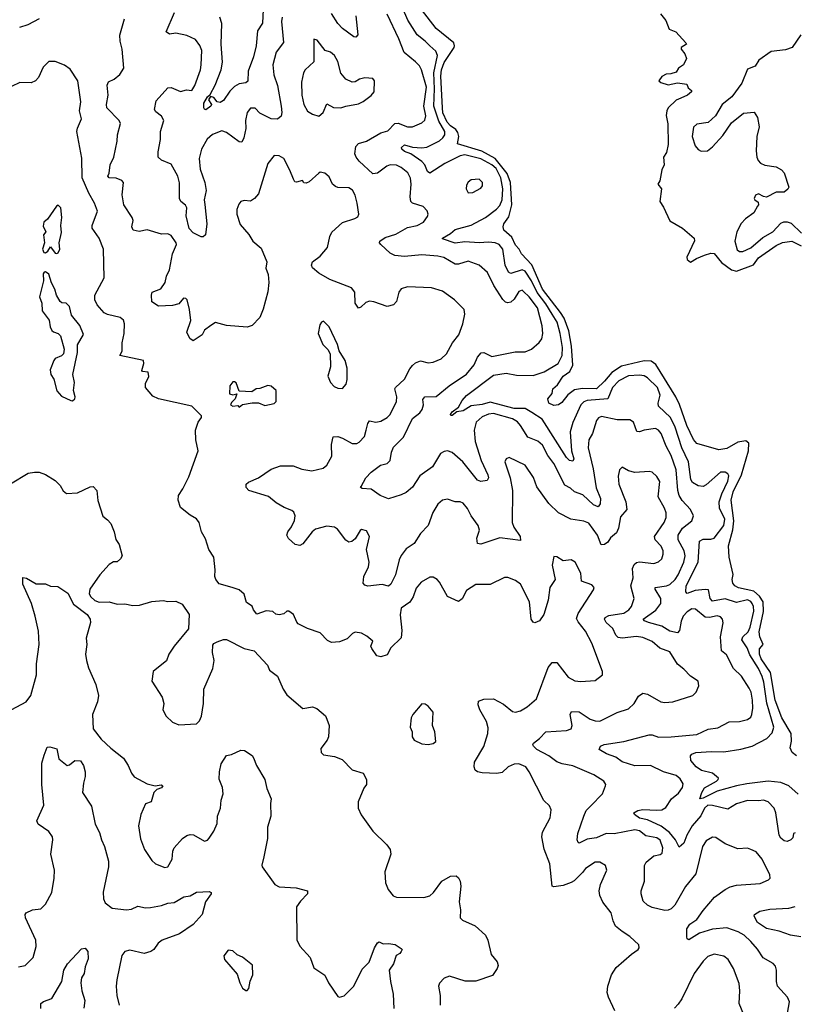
# Model space of a CAD drawing. Extents: x 2199565 to 2323334, y 894172 to 1018966.
# Tile 338 of 440: x 2309282 to 2314160, y 946690 to 952890. Entities that reach past the tile are written whole.
import ezdxf

# ---------------------------------------------------------------- set-up
doc = ezdxf.new("R2010")
doc.units = 0

msp = doc.modelspace()

# ---------------------------------------------------------------- linework, layer by layer
at = {"layer": '0CON10XD'}
for points in [[(2310934.7, 952905), (2310931.3, 952878.7), (2310943.9, 952746.1), (2310897.3, 952685), (2310876.2, 952605), (2310882.5, 952542.5), (2310904.7, 952474.7), (2310928, 952345), (2310932.5, 952305), (2310927.4, 952282.6), (2310906.2, 952263.8), (2310865, 952265.8), (2310795, 952301.9), (2310765, 952332.9), (2310735, 952333.1), (2310713.5, 952305), (2310704.7, 952255.3), (2310706.2, 952205), (2310694.3, 952145.7), (2310680.7, 952119.3), (2310665, 952121.2), (2310585, 952178.8), (2310555, 952190.7), (2310495, 952167.6), (2310463.4, 952136.6), (2310426.7, 952075), (2310412.8, 952015), (2310417.9, 951947.9), (2310447.3, 951865), (2310456.5, 951815), (2310444.6, 951755), (2310447.3, 951727.3), (2310461.1, 951605), (2310451.2, 951535), (2310437.9, 951522.1), (2310425, 951522.5), (2310375, 951548.5), (2310350, 951575), (2310330.9, 951655), (2310335.3, 951705), (2310325, 951722.7), (2310295.6, 951745), (2310288.2, 951765), (2310287.7, 951862.3), (2310278.5, 951905), (2310235, 951980), (2310175, 952005.6), (2310154.3, 952025), (2310153, 952057), (2310168.5, 952135), (2310167.8, 952185), (2310188.6, 952255), (2310175, 952282.5), (2310139.3, 952309.3), (2310131.4, 952325), (2310140.3, 952379.7), (2310215, 952461.2), (2310235, 952462.5), (2310295, 952438.5), (2310332.4, 952447.6), (2310365.7, 952445), (2310385.2, 952474.8), (2310420.8, 952575), (2310425.4, 952605), (2310429.5, 952695), (2310416.9, 952726.9), (2310388.6, 952765), (2310335, 952790.5), (2310265, 952804), (2310225, 952798.8), (2310205, 952812.5), (2310257.5, 952935)], [(2310815.4, 952955), (2310811.7, 952868.3), (2310779.8, 952820.2), (2310770.4, 952725), (2310753.8, 952655), (2310721.4, 952565), (2310717.8, 952502.2), (2310705, 952492.9), (2310665, 952485.5), (2310635, 952468.9), (2310605, 952440), (2310565, 952382), (2310545, 952369.2), (2310525, 952372), (2310505, 952400.6), (2310483.8, 952406.2), (2310470.8, 952385), (2310490, 952355), (2310486, 952345), (2310455, 952322), (2310445.9, 952325.9), (2310440.8, 952335), (2310442, 952365), (2310465, 952403.8), (2310481.3, 952418.7), (2310512.7, 952477.3), (2310550.4, 952575), (2310558.5, 952621.5), (2310550.6, 952735), (2310554, 952865), (2310542.3, 952905)], [(2311399.5, 952915), (2311411.4, 952795), (2311399.1, 952780.9), (2311385, 952781.4), (2311314.4, 952835), (2311285, 952865.5), (2311245, 952928.1)], [(2312573, 950963), (2312542.2, 951075), (2312489.7, 951145), (2312455, 951179.5), (2312445, 951186.5), (2312425, 951179.4), (2312395, 951130.8), (2312375, 951111.4), (2312355, 951106.9), (2312341.4, 951111.4), (2312325, 951127.5), (2312267.3, 951217.3), (2312228.5, 951298.5), (2312175, 951343.3), (2312105, 951368.5), (2312045, 951351.1), (2312025, 951351.1), (2311951.8, 951391.8), (2311915, 951400.9), (2311815, 951410), (2311705, 951399.6), (2311645, 951406.2), (2311615, 951420), (2311556, 951475), (2311548, 951485), (2311550, 951495), (2311582.4, 951517.6), (2311651.3, 951538.7), (2311725, 951581.8), (2311785.3, 951594.7), (2311824.2, 951615), (2311850.3, 951649.7), (2311853.1, 951665), (2311847.3, 951687.3), (2311823.4, 951713.4), (2311755.6, 951735.6), (2311745.6, 951745.6), (2311740, 951775), (2311748.1, 951855), (2311742.7, 951892.7), (2311725.4, 951925), (2311685, 951958.8), (2311655, 951974.6), (2311615, 951975.4), (2311593, 951967), (2311535, 951924.4), (2311505, 951919.4), (2311419.4, 951999.4), (2311400, 952025), (2311393.2, 952045), (2311398.9, 952091.1), (2311415, 952110.8), (2311465, 952124.5), (2311555, 952177.1), (2311600.3, 952189.7), (2311645, 952237.1), (2311665, 952239.1), (2311725, 952215.5), (2311754.5, 952215.5), (2311815, 952241.4), (2311832.1, 952257.9), (2311838.5, 952285), (2311826.7, 952345), (2311843.8, 952465), (2311812.7, 952575), (2311799.3, 952599.3), (2311774.7, 952624.7), (2311702.8, 952682.8), (2311669, 952769), (2311595.4, 952925)], [(2314183.1, 948013.1), (2314125, 948066.5), (2314075, 948087.7), (2313995.3, 948095.3), (2313860.6, 948079.4), (2313795, 948065.3), (2313675, 948031.6), (2313585, 947987.3), (2313565, 947984), (2313578.2, 948025), (2313595, 948053.6), (2313668.8, 948095), (2313681.2, 948105), (2313682, 948115), (2313645, 948146.4), (2313575, 948163.3), (2313541.4, 948185), (2313508.8, 948225), (2313506, 948255), (2313513.9, 948266.1), (2313540, 948275), (2313638.6, 948281.4), (2313715, 948279.7), (2313822.7, 948297.3), (2313895, 948316.4), (2313985.9, 948364.1), (2314020.6, 948399.4), (2314030.8, 948435), (2313986, 948586), (2313968.2, 948718.2), (2313957.5, 948755), (2313935, 948805.8), (2313880.6, 948890.6), (2313863, 948935), (2313828.4, 948985), (2313834.6, 949005), (2313869.2, 949035), (2313881.9, 949065), (2313905.2, 949165), (2313903.8, 949195), (2313895.3, 949215), (2313885, 949227.2), (2313865, 949236.1), (2313795, 949220.8), (2313725, 949244.1), (2313645, 949228.1), (2313629.7, 949245), (2313619.2, 949299.1), (2313597.8, 949302.3), (2313535, 949295.2), (2313485, 949276.5), (2313476.9, 949286.9), (2313479.7, 949325), (2313553.6, 949475), (2313563.2, 949606.8), (2313585, 949620), (2313635, 949618.4), (2313655, 949626.2), (2313715, 949705.7), (2313723.1, 949745), (2313689.4, 949815), (2313686.5, 949855), (2313702.6, 949905), (2313741.9, 949985), (2313747.4, 950017.4), (2313740.8, 950030.8), (2313725, 950040.5), (2313695, 950041.2), (2313605, 949961.2), (2313585, 949951.1), (2313555, 949954), (2313518.5, 949975), (2313508.4, 949995), (2313493.3, 950105), (2313450.8, 950195), (2313410, 950325), (2313380, 950385), (2313305, 950455.8), (2313302.2, 950475), (2313315.3, 950525), (2313298, 950575), (2313235, 950635.4), (2313215, 950646.7), (2313185, 950652.4), (2313115, 950647.5), (2313055.4, 950615), (2313015.8, 950575), (2312985, 950502.7), (2312855, 950492.5), (2312835, 950484.6), (2312814.6, 950465), (2312765, 950354.2), (2312748.8, 950295), (2312756.7, 950175), (2312770.9, 950125), (2312765, 950109.2), (2312745, 950114.7), (2312725, 950134), (2312571.5, 950375), (2312505.9, 950415.9), (2312465, 950441.4), (2312395, 950441.7), (2312245, 950482.3), (2312195, 950467.3), (2312125, 950459.3), (2312075, 950428.1), (2312035, 950421.4), (2312005, 950397.1), (2311996.7, 950396.7), (2311994.6, 950405), (2312005, 950421.1), (2312045, 950451.2), (2312067.4, 950492.6), (2312096, 950524), (2312265, 950652.7), (2312345, 950664), (2312411.2, 950651.2), (2312515, 950649.3), (2312585, 950671.8), (2312672.5, 950725), (2312698, 950775), (2312699.2, 950825), (2312684.9, 950914.9), (2312665.4, 950985), (2312635, 951035.2), (2312595, 951100.6), (2312541.2, 951171.2), (2312504, 951246), (2312465, 951305.8), (2312445, 951315.2), (2312375, 951291.8), (2312361, 951301), (2312340, 951345), (2312325.2, 951445), (2312302, 951475), (2312275.5, 951485.5), (2312235, 951488.8), (2312175, 951484.4), (2312085, 951491.1), (2312025, 951483.7), (2311945, 951510), (2311943.8, 951515), (2311995, 951544.3), (2312025, 951569.6), (2312125, 951595.3), (2312215, 951645.3), (2312285, 951696.8), (2312305, 951719.2), (2312320.9, 951755), (2312323.7, 951825), (2312311.4, 951895), (2312282.3, 951952.3), (2312255, 951976.6), (2312185, 952013.1), (2312085, 952039.7), (2312055, 952033), (2311958.9, 951985), (2311865, 951923.9), (2311849.1, 951935), (2311833.1, 951975), (2311815, 951997.1), (2311745, 952045.3), (2311705, 952059.4), (2311687.9, 952075), (2311686.2, 952085), (2311705, 952102.6), (2311755, 952088.3), (2311815, 952084), (2311845, 952088.1), (2311925, 952126.3), (2311946.4, 952145), (2311958.3, 952165), (2311959.6, 952185), (2311920.8, 952250.8), (2311888.9, 952345), (2311894.5, 952455), (2311890.4, 952555), (2311913, 952665), (2311901.7, 952691.7), (2311864.5, 952725), (2311835.7, 952755.7), (2311784.3, 952794.3), (2311726, 952886), (2311692.2, 952965)], [(2314172.5, 948255), (2314146.4, 948276.4), (2314133.3, 948305), (2314142.9, 948347.1), (2314140.5, 948395), (2314080.9, 948495), (2314039.1, 948605), (2314010.2, 948780.2), (2313951.5, 948865), (2313940.5, 948895), (2313941.4, 948928.6), (2313964.3, 948955), (2313943.6, 949003.6), (2313938.7, 949035), (2313965.4, 949164.6), (2313963.3, 949225), (2313940.7, 949260.7), (2313905, 949291.1), (2313807.5, 949312.5), (2313786.2, 949325), (2313772.5, 949342.5), (2313768, 949365), (2313773.9, 949396.1), (2313750, 949505), (2313746.2, 949576.2), (2313771.8, 949678.2), (2313779.3, 949735), (2313761.6, 949865), (2313775, 949916.2), (2313826.5, 950025), (2313871, 950175), (2313873.6, 950223.6), (2313855, 950238.4), (2313805, 950229.5), (2313735, 950190), (2313685, 950181.4), (2313545, 950220.9), (2313525, 950245.6), (2313483.4, 950335), (2313436.8, 950466.8), (2313413.2, 950515), (2313288.7, 950718.7), (2313259.2, 950739.2), (2313215, 950741.5), (2313071.1, 950708.9), (2313011.5, 950668.5), (2312965, 950613.2), (2312913.7, 950566.3), (2312825, 950568.4), (2312775, 950559), (2312733, 950527), (2312695, 950478.9), (2312675, 950464.2), (2312645, 950460), (2312615, 950474.4), (2312608.3, 950501.7), (2312634.2, 950535.8), (2312638.5, 950565), (2312668.5, 950591.5), (2312704.2, 950645), (2312745.5, 950674.5), (2312764.4, 950715), (2312756.7, 950835), (2312740.3, 950930.3), (2312710.6, 951010.6), (2312686.7, 951046.7), (2312575, 951192.4), (2312506.8, 951346.8), (2312441.9, 951415), (2312427.5, 951445), (2312405, 951469.2), (2312381.6, 951521.6), (2312330, 951565), (2312326.7, 951585), (2312331.4, 951605), (2312361.5, 951648.5), (2312380, 951725), (2312372.8, 951865), (2312351.7, 951921.7), (2312276, 952016), (2312192.8, 952062.8), (2312039.2, 952109.2), (2312048.2, 952155), (2312040, 952180), (2312028.1, 952198.1), (2311995, 952220.7), (2311973.3, 952245), (2311945.9, 952304.1), (2311944, 952335), (2311934.5, 952535), (2311939, 952575), (2311955, 952619.6), (2312016.9, 952715), (2312020.6, 952725), (2312015.6, 952745), (2311905, 952834.7), (2311812.5, 952955)], [(2313316.7, 952926.7), (2313350, 952885), (2313370.7, 952830.7), (2313413, 952813), (2313477.5, 952745), (2313480, 952735), (2313447.5, 952715), (2313447.5, 952705), (2313470, 952675), (2313480, 952645), (2313462.5, 952605), (2313430, 952585), (2313415, 952560), (2313381.7, 952548.3), (2313353, 952547), (2313325, 952532.5), (2313307.5, 952505), (2313320, 952495), (2313365, 952480), (2313425, 952492.5), (2313483, 952483), (2313491.7, 952461.7), (2313512.5, 952445), (2313512.5, 952435), (2313486.7, 952415), (2313445, 952395.8), (2313415, 952382.9), (2313365.5, 952334.5), (2313356.9, 952315), (2313353.2, 952286.8), (2313363.3, 952235), (2313365.8, 952104.2), (2313355.8, 952054.2), (2313336.2, 952025), (2313341.2, 951975), (2313326.2, 951945), (2313312.5, 951875), (2313300, 951855), (2313322.5, 951825), (2313312.5, 951745), (2313335, 951710), (2313375, 951622.5), (2313455, 951576.7), (2313530, 951515), (2313531.7, 951498.3), (2313482.5, 951395), (2313485, 951380), (2313506.4, 951363.6), (2313543, 951387), (2313595, 951406.7), (2313635, 951418.8), (2313655, 951418), (2313700.6, 951360.6), (2313765, 951315.4), (2313795, 951306), (2313902.6, 951347.4), (2313935, 951390.9), (2314045, 951468.4)], [(2309404.2, 952895), (2309332.6, 952857.4), (2309280.2, 952839.8)], [(2311635, 951094.5), (2311595, 951083.1), (2311512.6, 951112.6), (2311485, 951116.9), (2311460.6, 951109.4), (2311430.3, 951079.7), (2311415, 951073.8), (2311394.5, 951105), (2311391.4, 951175), (2311371.1, 951201.1), (2311235, 951253.3), (2311165, 951294.5), (2311126.7, 951326.7), (2311119.1, 951345), (2311125.6, 951365), (2311175, 951401.1), (2311220, 951455), (2311234.2, 951525), (2311247.6, 951552.4), (2311315, 951613.8), (2311392.5, 951637.5), (2311410.5, 951649.5), (2311417.5, 951665), (2311407.8, 951735), (2311395.4, 951785.4), (2311376.9, 951816.9), (2311355, 951830.6), (2311285, 951834.2), (2311270.3, 951840.3), (2311252, 951855), (2311230.3, 951900.3), (2311203.9, 951923.9), (2311175, 951928.8), (2311165, 951923.8), (2311105, 951870), (2311085, 951860), (2311071.7, 951861.7), (2311063, 951877), (2311025, 951866.7), (2311015, 951870), (2311005.6, 951885.6), (2310983.4, 951943.4), (2310945, 952016.2), (2310915, 952032), (2310885, 952033.8), (2310844.3, 951985), (2310785, 951794), (2310760.8, 951765), (2310735, 951747.1), (2310695, 951752.5), (2310675, 951746.2), (2310660.9, 951729.1), (2310650, 951695), (2310649.2, 951665), (2310669.5, 951599.5), (2310725, 951537.5), (2310750.8, 951495), (2310801.7, 951451.7), (2310837.8, 951365), (2310831.2, 951325), (2310845.6, 951285), (2310851.4, 951235), (2310845.5, 951175.5), (2310815, 951066.7), (2310793.1, 951015), (2310746.7, 950965), (2310715, 950953.8), (2310585, 950964.4), (2310515, 950984), (2310486.2, 950965), (2310446.2, 950935), (2310430, 950905), (2310375, 950867.5), (2310352.9, 950882.9), (2310333.4, 950923.4), (2310360.6, 950995), (2310352.2, 951065), (2310335.7, 951125), (2310327.9, 951135), (2310314, 951136), (2310285, 951100), (2310245, 951090), (2310157, 951087), (2310113.9, 951113.9), (2310111.2, 951155), (2310116.4, 951173.6), (2310171.2, 951195), (2310198.6, 951235), (2310207.1, 951275), (2310224.5, 951315), (2310243.9, 951416.1), (2310268.6, 951475), (2310267.1, 951485), (2310235, 951530.8), (2310215, 951540.8), (2310175, 951538.6), (2310085, 951567.8), (2310035, 951555.6), (2309995.6, 951565.6), (2309987.5, 951585), (2309995.7, 951625), (2309990.8, 951645), (2309938.2, 951725), (2309927.7, 951787.7), (2309935.6, 951865), (2309925, 951877.8), (2309888.9, 951891.1), (2309845, 951893.3), (2309836, 951905), (2309845.4, 951924.6), (2309851.6, 951975), (2309873.8, 952025), (2309896, 952125), (2309897.1, 952165), (2309915.7, 952235.7), (2309907.5, 952255), (2309831.5, 952335), (2309828.5, 952355), (2309838.5, 952415), (2309832.6, 952477.4), (2309842, 952498), (2309875.8, 952515), (2309912.9, 952545), (2309936.9, 952585), (2309928.1, 952705), (2309914.2, 952755), (2309912.3, 952792.3), (2309941.4, 952895)], [(2314200, 952795), (2314145.5, 952714.5), (2314105, 952699.2), (2314015, 952688.9), (2313937.1, 952635), (2313913.3, 952596.7), (2313865, 952578.1), (2313829.2, 952490.8), (2313766.7, 952403.3), (2313705.8, 952355), (2313664.4, 952285), (2313618, 952242), (2313545, 952231.4), (2313525, 952212.5), (2313515.7, 952154.3), (2313535, 952096), (2313555, 952072.5), (2313572.6, 952062.6), (2313612.5, 952065), (2313645, 952088.6), (2313710.2, 952159.8), (2313765, 952241.2), (2313838.8, 952301.2), (2313907, 952307), (2313928.8, 952275), (2313938, 952215), (2313924.3, 952155), (2313920, 952065), (2313924, 952025), (2313933.1, 952003.1), (2313947, 951987), (2313973.6, 951973.6), (2314045, 951964.4), (2314078.8, 951945), (2314096.7, 951925), (2314124.3, 951835), (2314118.1, 951821.9), (2314095, 951803.3), (2314045, 951804), (2313985, 951773.3), (2313965, 951776.2), (2313935, 951794.2), (2313916, 951785), (2313908, 951765), (2313911.2, 951755), (2313931.2, 951741.2), (2313933.8, 951725), (2313928.8, 951715), (2313905.4, 951674.6), (2313852.5, 951635), (2313825, 951605.8), (2313798.8, 951555), (2313784.6, 951495), (2313799.8, 951439.8), (2313815, 951430.9), (2313835, 951429.6), (2313885, 951454), (2313961.5, 951518.5), (2314023.6, 951555), (2314075, 951609.1), (2314093, 951617), (2314115, 951617.1), (2314139, 951609), (2314204.9, 951544.9)], [(2311165, 952282.5), (2311193.6, 952306.4), (2311215, 952360), (2311257.7, 952337.7), (2311305, 952334.2), (2311335, 952346), (2311415, 952360.8), (2311443.8, 952375), (2311495, 952412), (2311513.8, 952435), (2311516.7, 952505), (2311505, 952518.8), (2311455, 952524.2), (2311422.5, 952515), (2311395, 952498.8), (2311375, 952496), (2311335, 952515.7), (2311304, 952554), (2311285, 952626.2), (2311265, 952664), (2311240, 952685), (2311205, 952695.8), (2311155, 952760), (2311135, 952767.5), (2311134.3, 952625), (2311079.4, 952575), (2311068.5, 952555), (2311056.8, 952496.8), (2311058.8, 952415), (2311071.4, 952355), (2311094.6, 952314.6), (2311125, 952294.4), (2311165, 952282.5)], [(2313029.5, 946649.5), (2312988.8, 946735), (2312981.2, 946765), (2312986.2, 946805), (2313009.2, 946875), (2313038.3, 946921.7), (2313133.6, 947006.4), (2313176.2, 947035), (2313182, 947045), (2313180.8, 947065), (2313125, 947117.5), (2313075, 947148.1), (2313033, 947183), (2313018.6, 947215), (2313007.4, 947267.4), (2312955, 947333.8), (2312935.7, 947375), (2312930.8, 947405), (2312939.2, 947445), (2312979.2, 947535), (2312971.2, 947565), (2312935, 947585.7), (2312905, 947585.8), (2312845, 947546), (2312825, 947520), (2312772.8, 947467.2), (2312755, 947456.9), (2312705, 947439.5), (2312645, 947430.8), (2312634, 947435), (2312621.1, 947575), (2312585, 947666.2), (2312569.3, 947745), (2312574.7, 947775.3), (2312621.4, 947865), (2312629.2, 947915), (2312619.1, 947939.1), (2312583.5, 947973.5), (2312490.6, 948155), (2312469.2, 948185), (2312425, 948204.4), (2312395, 948202.5), (2312358.6, 948185), (2312320.4, 948149.6), (2312287, 948143), (2312195, 948147.5), (2312164.5, 948154.5), (2312150.8, 948165), (2312144.4, 948185), (2312145.8, 948215), (2312205.3, 948314.7), (2312230, 948395), (2312231.4, 948431.4), (2312220.7, 948470.7), (2312179.4, 948545), (2312170, 948575), (2312171.7, 948598.3), (2312205, 948611.9), (2312265, 948614.3), (2312329.5, 948579.5), (2312385, 948534.3), (2312405, 948530.8), (2312435, 948538.6), (2312477.2, 948562.8), (2312535.4, 948614.6), (2312609.5, 948810.5), (2312635, 948841.9), (2312665, 948841.9), (2312735, 948750.8), (2312777, 948727), (2312815, 948722.9), (2312905, 948730), (2312952.5, 948765), (2312951.2, 948785), (2312884.4, 948965), (2312845, 949038.8), (2312798.1, 949098.1), (2312788.6, 949118.6), (2312798.1, 949151.9), (2312895, 949300), (2312898.8, 949315), (2312885, 949332), (2312820, 949355), (2312815.7, 949405), (2312780, 949475), (2312755, 949489.2), (2312705, 949482.5), (2312665, 949507.5), (2312645, 949510), (2312634.3, 949455), (2312652.9, 949365), (2312619.5, 949315), (2312608.8, 949235), (2312581.9, 949145), (2312555, 949104), (2312525, 949092), (2312515, 949096.2), (2312503.3, 949115), (2312491.9, 949225), (2312435.7, 949335), (2312405, 949358.1), (2312355, 949377.5), (2312335, 949377.5), (2312245, 949334.3), (2312155, 949334), (2312095, 949296.2), (2312067.6, 949242.4), (2312045, 949226), (2311975, 949258.9), (2311925, 949348.8), (2311910, 949365), (2311885, 949378.8), (2311865, 949380), (2311810.7, 949349.3), (2311778.9, 949311.1), (2311759.5, 949255), (2311737.7, 949222.3), (2311684.6, 949185.4), (2311676.9, 949143.1), (2311688.9, 949045), (2311685, 948998.8), (2311620, 948935), (2311595, 948890), (2311555, 948878), (2311530, 948885), (2311500.3, 948930.3), (2311494, 948945), (2311505, 948977.5), (2311468.8, 949008.8), (2311435, 949026.2), (2311395, 949033.3), (2311377.5, 949025), (2311345, 948992), (2311295, 948972.5), (2311245, 948968), (2311220.3, 948980.3), (2311175, 949030), (2311095, 949056.2), (2311036.4, 949086.4), (2311026.4, 949096.4), (2311006.7, 949145), (2310977.5, 949165), (2310965, 949166.2), (2310945, 949150), (2310915, 949142.5), (2310895, 949147.5), (2310875, 949163.3), (2310835, 949168.8), (2310775, 949147.5), (2310753.3, 949175), (2310746.2, 949196.2), (2310709.5, 949219.5), (2310695, 949272.5), (2310665, 949300), (2310620, 949315), (2310538.8, 949338.8), (2310516.2, 949365), (2310510, 949385), (2310512, 949425), (2310503.8, 949505), (2310471.9, 949555), (2310451.2, 949621.2), (2310427.5, 949665), (2310413.1, 949723.1), (2310395, 949747.1), (2310355, 949769.2), (2310295, 949818.8), (2310279.2, 949865), (2310281.9, 949895), (2310309.4, 949935), (2310347.6, 950012.4), (2310405.4, 950175), (2310390.6, 950245), (2310390, 950305), (2310406.2, 950355), (2310427.5, 950385), (2310427.5, 950395), (2310365, 950456.2), (2310155, 950502.5), (2310120.3, 950520.3), (2310073.3, 950575), (2310075, 950600), (2310094.2, 950644.2), (2310091.1, 950671.1), (2310055, 950673.9), (2310050.5, 950680.5), (2310064.6, 950725), (2310061.4, 950745), (2309912.5, 950775), (2309926.7, 950803.3), (2309927.9, 950855), (2309939.7, 950915), (2309941.1, 950975), (2309935, 950998.9), (2309915, 951015.4), (2309835, 951033.1), (2309813.9, 951043.9), (2309769.1, 951095), (2309754.6, 951125), (2309754.5, 951155), (2309812.9, 951265), (2309810.4, 951445), (2309783.1, 951515), (2309738.3, 951578.3), (2309738.6, 951595), (2309771.1, 951685), (2309753.9, 951733.9), (2309717.3, 951797.3), (2309674.6, 951895), (2309672.9, 952017.1), (2309642.5, 952185), (2309645, 952206.7), (2309670.6, 952265), (2309659.5, 952315), (2309667.8, 952372.2), (2309648.8, 952505), (2309598.9, 952578.9), (2309565, 952604), (2309505, 952627.5), (2309465, 952625.8), (2309429.1, 952590.9), (2309400, 952525), (2309381.2, 952505), (2309355, 952492.9), (2309283.3, 952495), (2309231.1, 952468.9)], [(2312105, 951800), (2312135, 951801.2), (2312185, 951830), (2312195.9, 951844.1), (2312196.2, 951865), (2312175, 951885.7), (2312125, 951881.2), (2312105, 951866.2), (2312095, 951847.5), (2312093.9, 951823.9), (2312105, 951800)], [(2309515, 951416.7), (2309525, 951422.5), (2309533.8, 951445), (2309530, 951485), (2309545, 951550), (2309540, 951595), (2309548, 951645), (2309541.2, 951705), (2309525, 951722.5), (2309513.9, 951716.1), (2309456.4, 951633.6), (2309433.3, 951615), (2309430.7, 951590.7), (2309447.5, 951555), (2309432.5, 951535), (2309438.8, 951485), (2309426.2, 951445), (2309433.3, 951425), (2309445, 951421.2), (2309458.3, 951431.7), (2309475, 951460), (2309505, 951420), (2309515, 951416.7)], [(2314045, 951468.4), (2314085, 951486.8), (2314145, 951495.9), (2314203.1, 951465)], [(2309615, 950490), (2309628.3, 950501.7), (2309631.2, 950515), (2309620, 950555), (2309628, 950605), (2309616, 950655), (2309645.8, 950795), (2309646.4, 950843.6), (2309683, 950907), (2309661.4, 950965), (2309608.8, 951028.8), (2309595.7, 951085), (2309575, 951104), (2309547.7, 951107.7), (2309535.9, 951115.9), (2309513.8, 951155), (2309503.9, 951193.9), (2309482.5, 951232.5), (2309465, 951287.5), (2309445, 951302.5), (2309435, 951300), (2309430.7, 951289.3), (2309432, 951245), (2309405.8, 951145.8), (2309421.2, 951105), (2309423.9, 951056.1), (2309467.7, 950997.7), (2309474.2, 950955), (2309485, 950933.8), (2309495, 950923.8), (2309525, 950913.3), (2309538.3, 950898.3), (2309562.5, 950815), (2309557.5, 950785), (2309545, 950772.5), (2309505, 950756.7), (2309496.7, 950745), (2309473.9, 950686.1), (2309477.5, 950655), (2309496.4, 950626.4), (2309515, 950552.5), (2309545, 950520), (2309603, 950493), (2309615, 950490)], [(2314105.6, 946575), (2314128.6, 946705), (2314116, 946735), (2314052.9, 946805), (2314046.7, 946835), (2314047.8, 946905), (2314040.6, 946930.6), (2314026.6, 946946.6), (2313963.4, 946983.4), (2313928.1, 947038.1), (2313886.1, 947086.1), (2313844.5, 947125), (2313805.8, 947145.8), (2313735, 947172), (2313645, 947162.7), (2313562.3, 947137.7), (2313495, 947096.7), (2313485, 947102.5), (2313482, 947115), (2313483.6, 947165), (2313502.2, 947195), (2313545.3, 947224.7), (2313585, 947281.1), (2313657.1, 947365), (2313725, 947414.3), (2313755, 947430), (2313795, 947440), (2313945, 947451.4), (2313996.7, 947475), (2314006.7, 947485), (2314006.2, 947505), (2313957.5, 947605), (2313919.4, 947649.4), (2313885, 947666), (2313865, 947672.5), (2313805, 947669.2), (2313725, 947700.8), (2313665, 947740.6), (2313645, 947742.2), (2313605, 947720), (2313582.3, 947685), (2313538.6, 947511.4), (2313475, 947433.1), (2313407.3, 947315), (2313385, 947291.9), (2313365, 947282.2), (2313345, 947281.1), (2313265, 947299.1), (2313235, 947314.4), (2313208.9, 947338.9), (2313195.7, 947385), (2313195.7, 947405), (2313216.9, 947465), (2313216.9, 947565), (2313227.1, 947585), (2313274.6, 947625.4), (2313315, 947633.1), (2313327.1, 947642.9), (2313331.5, 947675), (2313315, 947723.8), (2313295, 947738.1), (2313225, 947751.5), (2313185, 947782.7), (2313155, 947790), (2313026, 947764), (2312975, 947765.3), (2312915, 947737.8), (2312855, 947730.7), (2312805, 947706), (2312798.3, 947708.3), (2312792.9, 947725), (2312795.6, 947765), (2312833.6, 947875), (2312849.9, 947910.1), (2312879.3, 947940.7), (2312950.9, 948015), (2312971.1, 948065), (2312971.9, 948075), (2312960.6, 948095), (2312897.1, 948135), (2312765, 948191.8), (2312697.5, 948205), (2312665, 948217.8), (2312614.8, 948254.8), (2312539.4, 948295), (2312517.1, 948315), (2312513.1, 948325), (2312517.1, 948335), (2312555, 948364), (2312595, 948406.7), (2312725, 948413.6), (2312755, 948424.2), (2312761.1, 948445), (2312748.1, 948515), (2312755.8, 948534.2), (2312805, 948531.1), (2312875, 948486.8), (2312905, 948475.4), (2312935, 948473.6), (2313045, 948527.5), (2313115, 948551.1), (2313151.4, 948585), (2313178.5, 948631.5), (2313205, 948650), (2313235, 948642.7), (2313320, 948595), (2313345, 948590), (2313395, 948594), (2313520, 948635), (2313540.8, 948655), (2313558, 948695), (2313553.8, 948725), (2313505, 948757.5), (2313465, 948801.2), (2313425, 948832.5), (2313375, 948908.8), (2313312.6, 948932.6), (2313264.7, 948974.7), (2313205, 949000.8), (2313165, 949005.9), (2313075, 948995.4), (2313049.8, 948999.8), (2313036.2, 949015), (2313017.4, 949057.4), (2312975.5, 949095), (2312965.5, 949115), (2312969.5, 949125), (2312992.2, 949137.8), (2313086.2, 949153.8), (2313118.5, 949175), (2313134.2, 949195.8), (2313150.4, 949245), (2313130.8, 949325), (2313144.7, 949375), (2313141.8, 949435), (2313150.9, 949459.1), (2313165, 949471.5), (2313185, 949476.2), (2313275, 949465.6), (2313305, 949477.1), (2313324.5, 949495.5), (2313334.4, 949525), (2313334.1, 949545.9), (2313321.1, 949575), (2313283.6, 949615), (2313280, 949635), (2313341.1, 949725), (2313351.8, 949755), (2313352.5, 949785), (2313342.7, 949815), (2313302.5, 949885), (2313312.4, 949982.4), (2313293.4, 950013.4), (2313265, 950040), (2313245, 950044.4), (2313155, 950038.5), (2313115, 950049.4), (2313076.7, 950073.3), (2313058, 950055), (2313051.1, 950015), (2313055.5, 949965), (2313099.2, 949855), (2313104.4, 949805), (2313065, 949758.8), (2313052.4, 949687.6), (2313040.6, 949659.4), (2313002, 949628), (2312985, 949600.5), (2312965, 949585.5), (2312944, 949584), (2312920.9, 949645), (2312865, 949719.4), (2312835, 949731.9), (2312752, 949745), (2312675, 949784.4), (2312615, 949844.2), (2312539.1, 949949.1), (2312516.9, 950006.9), (2312465.7, 950085), (2312365, 950132.5), (2312344.3, 950125.7), (2312337.5, 950105), (2312370.4, 950005), (2312384.5, 949925), (2312383.8, 949723.8), (2312393.1, 949695), (2312433.3, 949635), (2312435, 949610), (2312305, 949627.3), (2312185, 949588.1), (2312165, 949592), (2312160, 949625), (2312176.4, 949675), (2312169.6, 949705), (2312125.9, 949765.9), (2312102.1, 949812.1), (2312073.8, 949845), (2312055, 949854.2), (2312025, 949854.3), (2311975, 949870.8), (2311945, 949864.2), (2311915, 949840), (2311883.8, 949786.2), (2311854.4, 949705), (2311805.5, 949655), (2311765, 949591.9), (2311715, 949557.5), (2311684.3, 949515.7), (2311671.7, 949488.3), (2311647.7, 949395), (2311619.5, 949335), (2311605, 949322.2), (2311564.3, 949334.3), (2311473.2, 949323.2), (2311455, 949328.8), (2311445, 949342.5), (2311449.2, 949385), (2311477.5, 949445), (2311483.6, 949475), (2311465.5, 949555), (2311484.2, 949635), (2311465, 949671.2), (2311435, 949680), (2311425, 949673.3), (2311395, 949621.2), (2311373.3, 949605), (2311355, 949600), (2311335, 949612.5), (2311282.4, 949682.4), (2311265, 949695.6), (2311215, 949701.9), (2311145, 949682), (2311124, 949665), (2311065, 949590), (2311045, 949578.8), (2311016.2, 949586.2), (2310975, 949623.3), (2310964.2, 949645), (2310970, 949665), (2310993.7, 949696.3), (2311012.6, 949737.4), (2311016.7, 949765), (2311008.6, 949788.6), (2310995, 949800.6), (2310947.6, 949817.6), (2310897.7, 949847.7), (2310847.7, 949887.7), (2310725, 949926.2), (2310708.8, 949945), (2310708.8, 949965), (2310722.3, 949977.7), (2310786.7, 950005), (2310865, 950060), (2310925, 950081.2), (2311005, 950080), (2311058.9, 950058.9), (2311121.7, 950048.3), (2311193.9, 950066.1), (2311215, 950085.8), (2311248, 950142), (2311244.4, 950215), (2311255.8, 950264.2), (2311285, 950265.8), (2311315, 950255.6), (2311375, 950221.1), (2311405, 950222.2), (2311420.3, 950229.7), (2311452.9, 950265), (2311464.6, 950305.4), (2311473.4, 950346.6), (2311485, 950364.3), (2311525, 950356.5), (2311555, 950361.5), (2311595.4, 950384.6), (2311615.8, 950405), (2311654.6, 950485), (2311656.2, 950515), (2311644.5, 950565), (2311648.5, 950575), (2311705, 950627.5), (2311738.1, 950691.9), (2311755, 950712.1), (2311775, 950729.1), (2311805, 950741.1), (2311855, 950730), (2311885, 950734.5), (2311935, 950754.4), (2311968.6, 950785), (2312007.8, 950855), (2312046.2, 950905), (2312072.7, 950975), (2312085.8, 951035), (2312081.2, 951065), (2312020.8, 951125), (2311945, 951181.1), (2311875, 951202.2), (2311725, 951208), (2311685, 951195.8), (2311668.6, 951175), (2311655.3, 951114.7), (2311635, 951094.5)], [(2311315, 950567.5), (2311336.7, 950595), (2311343.8, 950625), (2311343.8, 950695), (2311332, 950745), (2311293.3, 950805), (2311283.8, 950845), (2311231.2, 950955), (2311195, 950992.5), (2311182.5, 950985), (2311172.3, 950967.7), (2311162, 950915), (2311190, 950845), (2311223, 950813), (2311236.4, 950786.4), (2311238.8, 950705), (2311222.5, 950645), (2311240, 950605), (2311261.2, 950581.2), (2311285, 950568.8), (2311315, 950567.5)], [(2314165, 947771.1), (2314154.4, 947765), (2314150.5, 947739.5), (2314138, 947725), (2314115, 947715.7), (2314095, 947720), (2314075, 947737.5), (2314065.4, 947755.4), (2314042.9, 947895), (2314032.7, 947925), (2313995.3, 947965.3), (2313965, 947976.2), (2313935, 947971.2), (2313865, 947973.9), (2313796.5, 947953.5), (2313740.5, 947919.5), (2313645, 947943), (2313615, 947944.1), (2313595.2, 947925), (2313572, 947878), (2313516.8, 947815), (2313483.8, 947755), (2313465, 947706), (2313435, 947680), (2313411.5, 947725), (2313373.2, 947773.2), (2313322, 947812), (2313235, 947850.9), (2313185, 947862.5), (2313152.9, 947885), (2313150, 947895), (2313175, 947910), (2313205, 947917.3), (2313295, 947912.3), (2313325, 947915.9), (2313351.4, 947928.6), (2313386.8, 947983.2), (2313429.9, 948020.1), (2313455.2, 948055), (2313459.2, 948079.2), (2313440.8, 948110.8), (2313415, 948131.7), (2313335, 948153.6), (2313255, 948194.8), (2313155, 948191.7), (2313075, 948217.5), (2313035.9, 948245.9), (2312977.3, 948267.3), (2312930, 948295), (2312939.4, 948315), (2312962.9, 948327.1), (2313085.5, 948344.5), (2313245, 948386.7), (2313265, 948387.1), (2313305, 948372.5), (2313385, 948374.1), (2313545, 948389.5), (2313617.7, 948422.3), (2313677.8, 948432.2), (2313750.2, 948469.8), (2313815, 948471.4), (2313865, 948482.9), (2313885, 948498.8), (2313893.1, 948515), (2313898.9, 948555), (2313897.1, 948605), (2313887.3, 948655), (2313875, 948680.8), (2313826.4, 948756.4), (2313777.8, 948805), (2313731.8, 948891.8), (2313700.8, 948915), (2313696, 949005), (2313712.6, 949092.6), (2313706.7, 949115), (2313695, 949130), (2313675, 949137.1), (2313625, 949125.8), (2313597.8, 949127.8), (2313537.5, 949177.5), (2313515, 949180), (2313485, 949162.3), (2313460.9, 949135), (2313446.9, 949103.1), (2313435.8, 949044.2), (2313425, 949029.5), (2313375, 949040.7), (2313325, 949070.8), (2313240.8, 949095), (2313216, 949105), (2313208.6, 949115), (2313287.4, 949172.6), (2313319.2, 949215), (2313319.4, 949245), (2313282.5, 949305), (2313282.5, 949315), (2313355, 949324.8), (2313375, 949333.6), (2313410, 949365), (2313428.4, 949395), (2313463.3, 949475), (2313472.1, 949515), (2313465.3, 949545), (2313429.2, 949615), (2313427.8, 949645), (2313455, 949688.8), (2313514.7, 949735.3), (2313525.7, 949765), (2313505.5, 949805), (2313452.8, 949862.8), (2313434.1, 949895), (2313426.1, 949926.1), (2313415.7, 950055), (2313385.3, 950145), (2313352.4, 950205), (2313320.4, 950285), (2313304.4, 950305), (2313285, 950315.4), (2313214, 950305), (2313184.4, 950294.4), (2313167.6, 950297.6), (2313147.1, 950355), (2313125, 950370.8), (2313045, 950371.2), (2312945, 950391.1), (2312926.5, 950383.5), (2312913.7, 950366.4), (2312888.5, 950285), (2312866.3, 950243.6), (2312860.6, 950195), (2312892.9, 950062.9), (2312912.2, 949942.2), (2312939.1, 949875), (2312937.6, 949842.4), (2312925, 949823.5), (2312895, 949836.1), (2312827.7, 949897.7), (2312776.5, 949916.5), (2312750.2, 949940.2), (2312715, 949959.5), (2312644.7, 950095), (2312607.6, 950145), (2312575, 950210.4), (2312545, 950235.9), (2312480.9, 950260.9), (2312435.8, 950334.2), (2312416.9, 950356.9), (2312385, 950375.9), (2312265, 950409.4), (2312235, 950405.3), (2312195, 950388.4), (2312156.2, 950355), (2312142.9, 950305), (2312150.8, 950235), (2312188.1, 950115), (2312230, 950025), (2312234, 950005), (2312225, 949988.8), (2312185, 949981.2), (2312165, 949990), (2312072.1, 950105), (2312005, 950164.5), (2311975, 950174.6), (2311955, 950171.8), (2311932.2, 950157.8), (2311881.5, 950075), (2311802.2, 950017.8), (2311755, 949945.8), (2311715, 949913.8), (2311685, 949898.8), (2311605, 949873.8), (2311552.5, 949895), (2311495, 949933.3), (2311437.5, 949937.5), (2311428.8, 949945), (2311431.2, 949951.2), (2311461.4, 950005), (2311495, 950040), (2311553.3, 950085), (2311595, 950095.6), (2311615, 950114.2), (2311622.7, 950167.3), (2311635, 950199.2), (2311698.7, 950261.3), (2311755, 950378.2), (2311801.1, 950415), (2311815.5, 950435), (2311824.5, 950465), (2311821.5, 950498.5), (2311832.5, 950515), (2311905, 950518.2), (2311986.3, 950583.7), (2312095, 950657.9), (2312144.2, 950715.8), (2312165.3, 950764.7), (2312187, 950793), (2312205, 950794.3), (2312255, 950770), (2312401.2, 950798.8), (2312465, 950798.5), (2312505, 950814.5), (2312553.3, 950856.7), (2312569.8, 950880.2), (2312575.5, 950914.5), (2312573, 950963)], [(2310665, 950450), (2310685, 950467.5), (2310745, 950477.5), (2310785, 950477.5), (2310825, 950460), (2310885, 950473.3), (2310896.2, 950485), (2310896.7, 950555), (2310865, 950582.5), (2310845, 950586.7), (2310795, 950566.7), (2310770, 950565), (2310743, 950547), (2310665, 950550), (2310645, 950602.5), (2310635, 950610), (2310625, 950608.8), (2310606.2, 950585), (2310603.6, 950533.6), (2310625, 950527.5), (2310650, 950535), (2310638.3, 950501.7), (2310615, 950480), (2310610, 950465), (2310625, 950457.5), (2310655, 950460), (2310665, 950450)], [(2309225, 949967.1), (2309335, 950034.3), (2309375, 950041.9), (2309405, 950040), (2309445, 950025.8), (2309505, 949988.8), (2309536.8, 949956.8), (2309555, 949923.8), (2309577.5, 949907.5), (2309645, 949910), (2309725, 949949.2), (2309745, 949950), (2309768.1, 949925), (2309775, 949862.5), (2309804.4, 949764.4), (2309835, 949741.2), (2309855, 949716.7), (2309876, 949665), (2309887, 949617), (2309909.2, 949585), (2309926.7, 949515), (2309916.2, 949495), (2309895, 949476.7), (2309873.6, 949476.4), (2309845, 949460), (2309785.6, 949395), (2309723.3, 949305), (2309720.4, 949275), (2309730.5, 949255), (2309755, 949233.5), (2309782.3, 949222.3), (2309844.5, 949224.5), (2309895, 949210), (2309945, 949212.9), (2309995, 949201.1), (2310036.4, 949203.6), (2310115, 949226.7), (2310185, 949233.3), (2310215, 949226), (2310265, 949228), (2310305, 949208.8), (2310348.8, 949145), (2310345, 949053.8), (2310254.3, 948945), (2310222, 948895), (2310206.8, 948853.2), (2310145, 948803.8), (2310122.5, 948785), (2310113.8, 948725), (2310178.8, 948625), (2310188.8, 948585), (2310183.3, 948545), (2310203.3, 948505), (2310245, 948467.5), (2310285, 948450), (2310395, 948456.7), (2310414, 948476), (2310427.1, 948505), (2310438.9, 948585), (2310442.5, 948675), (2310498.9, 948805), (2310505.7, 948855), (2310496.1, 948906.1), (2310498.3, 948951.7), (2310505, 948962.5), (2310525, 948972.5), (2310565, 948987.5), (2310585, 948986.7), (2310695, 948930), (2310757.5, 948915), (2310842.5, 948825), (2310855, 948793.3), (2310906, 948756), (2310940, 948675), (2310965, 948640), (2311065, 948553.3), (2311125, 948562.5), (2311152.1, 948552.1), (2311207, 948507), (2311216, 948485), (2311231.2, 948445), (2311225.9, 948374.1), (2311217.3, 948352.7), (2311178.3, 948301.7), (2311180, 948275), (2311195, 948261.2), (2311265, 948250), (2311312.7, 948232.7), (2311375, 948166.7), (2311445.8, 948145.8), (2311465.8, 948105.8), (2311465.8, 948075), (2311448.8, 948051.2), (2311414.3, 947965.7), (2311414.2, 947925), (2311432.4, 947882.4), (2311505, 947780), (2311593.8, 947695), (2311615.8, 947665.8), (2311618, 947635), (2311580.8, 947525), (2311586, 947455), (2311602.7, 947412.7), (2311634.3, 947374.3), (2311655, 947366), (2311827, 947363), (2311865, 947374), (2311888, 947395), (2311941.2, 947465), (2311995, 947496.2), (2312029.5, 947499.5), (2312045, 947486.7), (2312055.8, 947465), (2312060.6, 947435), (2312048.9, 947335), (2312056.9, 947285), (2312056.2, 947235), (2312070.6, 947220.6), (2312150, 947185), (2312215.6, 947125.6), (2312230, 947095), (2312250, 947005), (2312287.6, 946957.6), (2312295.8, 946934.2), (2312289.2, 946915), (2312258.8, 946871.2), (2312155, 946835.6), (2312087, 946837), (2311987.7, 946867.7), (2311955, 946856), (2311925.7, 946824.3), (2311919.2, 946805), (2311930, 946745), (2311930, 946685)], [(2309233, 948547), (2309322.2, 948595), (2309352.1, 948635), (2309387.1, 948765), (2309386.7, 948833.3), (2309404.6, 948955), (2309400.2, 949040.2), (2309378.5, 949135), (2309357.1, 949215), (2309301.2, 949335), (2309301.7, 949378.3), (2309325, 949373.3), (2309385, 949338), (2309445, 949338.8), (2309475, 949323.3), (2309521.7, 949321.7), (2309585, 949280), (2309620.4, 949210.4), (2309706.2, 949145), (2309726.5, 949115), (2309727.1, 949095), (2309699.5, 948995), (2309705.7, 948955), (2309696.4, 948895), (2309702.9, 948855), (2309715, 948810), (2309762.1, 948705), (2309777.3, 948635), (2309772.2, 948595), (2309740.5, 948515), (2309744.6, 948424.6), (2309795, 948360), (2309855, 948302.9), (2309935, 948240), (2309965.4, 948195), (2309985.7, 948145), (2310003.6, 948123.6), (2310085, 948078.6), (2310135, 948066.2), (2310173, 948073), (2310182.5, 948065), (2310175, 948053.8), (2310145, 948042.5), (2310126.4, 948023.6), (2310110, 947965), (2310075, 947952.5), (2310044.6, 947885.4), (2310030.8, 947815), (2310041.7, 947731.7), (2310068.8, 947665), (2310115, 947596.7), (2310136.7, 947575), (2310195, 947552), (2310215, 947556.7), (2310242.9, 947605), (2310246.7, 947655), (2310255.6, 947675), (2310306.5, 947733.5), (2310335, 947752.5), (2310355, 947758.9), (2310377.2, 947757.2), (2310445, 947718), (2310465, 947724), (2310475, 947736.2), (2310505, 947780), (2310525, 947828.8), (2310528.2, 947875), (2310545.4, 947925), (2310550.7, 947975), (2310562.9, 948015), (2310558.9, 948055), (2310538.8, 948108.8), (2310539.2, 948155), (2310551.2, 948205), (2310585, 948257.5), (2310615, 948262.5), (2310675, 948290), (2310698.3, 948288.3), (2310745, 948256.7), (2310755, 948243.3), (2310773.6, 948193.6), (2310824.6, 948105), (2310838.6, 948048.6), (2310865.8, 947985), (2310860.8, 947955), (2310863.2, 947875), (2310843.2, 947805), (2310842.9, 947735), (2310818.6, 947618.6), (2310806.1, 947566.1), (2310808.8, 947555), (2310887.5, 947445), (2310915, 947430.4), (2311023.1, 947423.1), (2311093.3, 947405), (2311093.3, 947385), (2311049.7, 947340.3), (2311025.8, 947304.2), (2311027.3, 947097.3), (2311045, 947057.5), (2311110.6, 946985), (2311135, 946920), (2311203.4, 946873.4), (2311226, 946825), (2311285, 946738.8), (2311296.1, 946736.1), (2311325, 946744.2), (2311385, 946804), (2311439.3, 946910.7), (2311482.5, 946955), (2311516.7, 947045), (2311535, 947076.7), (2311545, 947083.3), (2311571.7, 947071.7), (2311605, 947074), (2311647.3, 947067.3), (2311685, 947042.5), (2311690, 947035), (2311685, 947022.5), (2311675, 947010), (2311651.7, 946998.3), (2311635.8, 946945), (2311609.2, 946905), (2311616.4, 946835), (2311633.3, 946755), (2311637.1, 946665)], [(2311855, 948326.7), (2311885, 948332.5), (2311902.5, 948345), (2311896.7, 948405), (2311881.2, 948445), (2311885, 948530), (2311855, 948566.7), (2311835, 948580), (2311815, 948582.5), (2311756.7, 948515), (2311746.7, 948495), (2311741.2, 948435), (2311753.3, 948405), (2311753.9, 948373.9), (2311765, 948353.3), (2311815, 948330), (2311855, 948326.7)], [(2309275, 946926), (2309316.7, 946935), (2309367.5, 946985), (2309385.8, 947055), (2309384.3, 947094.3), (2309319.2, 947235), (2309316, 947255), (2309322.7, 947267.3), (2309362.5, 947285), (2309415, 947292.5), (2309445, 947320), (2309484.3, 947395), (2309499.2, 947485), (2309501.5, 947535), (2309478.1, 947635), (2309490.5, 947725), (2309487.5, 947745), (2309465, 947778.6), (2309398.8, 947825), (2309390, 947845), (2309434, 947945), (2309420.6, 948075), (2309422.1, 948207.9), (2309435, 948260), (2309455, 948310), (2309471.7, 948311.7), (2309515, 948300), (2309527.5, 948235), (2309580, 948195), (2309595, 948197.5), (2309630, 948225), (2309665, 948222.5), (2309683.6, 948193.6), (2309693.3, 948155), (2309693.3, 948125), (2309683.6, 948083.6), (2309677.5, 948025), (2309735, 947937.5), (2309756.2, 947825), (2309785, 947772), (2309797.7, 947725), (2309816.9, 947685), (2309841.3, 947591.3), (2309840.9, 947555), (2309806.6, 947396.6), (2309809.1, 947355), (2309820.2, 947330.2), (2309865, 947295.5), (2309955, 947284.4), (2309985, 947289.4), (2310025, 947307.5), (2310075, 947297.8), (2310105, 947300), (2310175, 947311.9), (2310215, 947327.8), (2310255, 947331.5), (2310315, 947367.1), (2310355, 947372.9), (2310395, 947395.6), (2310475, 947400), (2310487.5, 947395), (2310486.7, 947385), (2310451.2, 947335), (2310430, 947255), (2310375, 947192), (2310288, 947135), (2310178.6, 947095), (2310154.5, 947075), (2310127.5, 947035), (2310107, 947023), (2310065, 947011.2), (2309975, 947031.1), (2309945, 947023.1), (2309925, 946996.7), (2309893.2, 946845), (2309889.6, 946805), (2309894.6, 946745), (2309908.5, 946685)], [(2314200, 947115), (2314135, 947126.8), (2314065, 947150.5), (2313985, 947168.5), (2313927.5, 947205), (2313906.2, 947245), (2313908.8, 947255), (2313943.4, 947276.6), (2314005, 947290), (2314125, 947295.4), (2314165, 947306.2)], [(2309415.6, 946665), (2309414.2, 946695), (2309432.1, 946707.9), (2309485, 946726.7), (2309547, 946833), (2309560, 946905), (2309583.1, 946945), (2309670.7, 947039.3), (2309695, 947043.3), (2309711.9, 947021.9), (2309712.5, 946977.5), (2309693.9, 946926.1), (2309688.8, 946885), (2309672, 946858), (2309667.5, 946825), (2309673.1, 946775), (2309692.5, 946715), (2309685, 946666.2)], [(2310705, 946776.7), (2310715, 946777.5), (2310725, 946790), (2310734.2, 946835.8), (2310750, 946875), (2310747.7, 946937.7), (2310685, 946988), (2310652.1, 947002.1), (2310625, 947028), (2310595, 947031.2), (2310566.7, 946995), (2310572.3, 946972.3), (2310650.5, 946880.5), (2310667.1, 946825), (2310685, 946791.2), (2310705, 946776.7)], [(2313841.9, 946625), (2313812.3, 946695), (2313817.3, 946775), (2313812.1, 946822.1), (2313776.4, 946916.4), (2313742.4, 946972.4), (2313715, 946994.2), (2313655, 947006.9), (2313615, 946990.8), (2313585, 946962.5), (2313529.4, 946885), (2313451.9, 946725), (2313428.5, 946691.5), (2313405, 946666)]]:
    msp.add_lwpolyline(points, dxfattribs=at)

doc.saveas('drawing.dxf')
